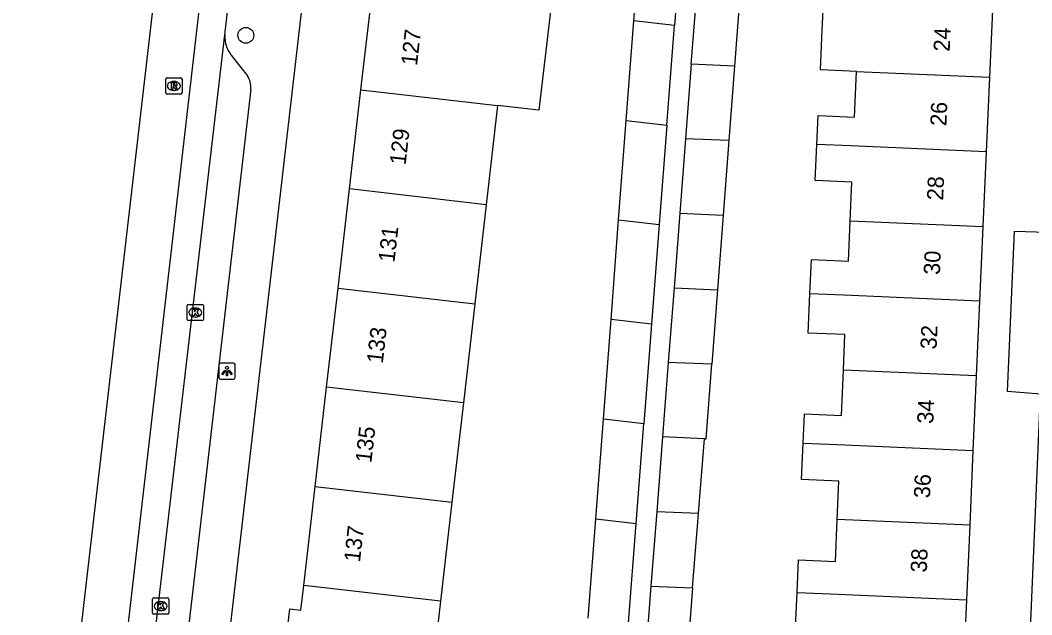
# Model space of a CAD drawing. Extents: x 162250 to 162654, y 380744 to 381605.
# Drawn here: x 162274.7 to 162337.1, y 381010.6 to 381047.3 of the extents above; entities that cross this region are included whole.
import ezdxf

# ---------------------------------------------------------------- set-up
doc = ezdxf.new("R2010")
doc.units = 0
for name, color, linetype in [('IMGEO_Boom', 7, 'Continuous'), ('IMGEO_Kolk', 7, 'Continuous'), ('IMGEO_Lichtpunt', 7, 'Continuous'), ('IMGEO_Pand', 7, 'Continuous'), ('IMGEO_Pand_nummerreeks', 7, 'Continuous'), ('IMGEO_Rijbaan_lokaal_gesloten', 7, 'Continuous'), ('IMGEO_Rioolput', 7, 'Continuous'), ('IMGEO_Voetpad_open', 7, 'Continuous')]:
    doc.layers.add(name, color=color, linetype=linetype)

msp = doc.modelspace()

# ---------------------------------------------------------------- linework, layer by layer
at = {"layer": 'IMGEO_Boom'}
msp.add_circle((162288.577, 381046.348), 0.489, dxfattribs=at)
at = {"layer": 'IMGEO_Kolk'}
for p, q in [((162284.963, 381028.806), (162284.963, 381029.658)), ((162285.038, 381029.732), (162285.89, 381029.732)), ((162285.451, 381029.512), (162285.476, 381029.512)), ((162285.964, 381029.658), (162285.964, 381028.806)), ((162285.474, 381028.952), (162285.449, 381028.952)), ((162285.89, 381028.732), (162285.038, 381028.732)), ((162282.823, 381010.682), (162282.823, 381011.534)), ((162282.898, 381011.608), (162283.75, 381011.608)), ((162283.311, 381011.388), (162283.336, 381011.388)), ((162283.824, 381011.534), (162283.824, 381010.682)), ((162283.334, 381010.828), (162283.309, 381010.828)), ((162283.75, 381010.608), (162282.898, 381010.608))]:
    msp.add_line(p, q, dxfattribs=at)
for points in [[(162284.963, 381028.806), (162284.963, 381029.658)], [(162285.038, 381029.732), (162285.89, 381029.732)], [(162285.964, 381029.658), (162285.964, 381028.806)], [(162285.284, 381029.432), (162285.407, 381029.432), (162285.407, 381029.281), (162285.537, 381029.432), (162285.701, 381029.432), (162285.555, 381029.281), (162285.708, 381029.032), (162285.556, 381029.032), (162285.471, 381029.196), (162285.407, 381029.129), (162285.407, 381029.032), (162285.284, 381029.032), (162285.284, 381029.432)], [(162285.89, 381028.732), (162285.038, 381028.732)], [(162282.823, 381010.682), (162282.823, 381011.534)], [(162282.898, 381011.608), (162283.75, 381011.608)], [(162283.824, 381011.534), (162283.824, 381010.682)], [(162283.144, 381011.308), (162283.267, 381011.308), (162283.267, 381011.157), (162283.397, 381011.308), (162283.561, 381011.308), (162283.415, 381011.157), (162283.568, 381010.908), (162283.416, 381010.908), (162283.331, 381011.072), (162283.267, 381011.005), (162283.267, 381010.908), (162283.144, 381010.908), (162283.144, 381011.308)], [(162283.75, 381010.608), (162282.898, 381010.608)]]:
    msp.add_lwpolyline(points, dxfattribs=at)
for centre, start, end in [((162285.04, 381029.656), 91.55205, 178.44795), ((162285.04, 381029.656), 91.55205, 178.44795), ((162285.888, 381029.656), 1.55205, 88.44795), ((162285.888, 381029.656), 1.55205, 88.44795), ((162285.04, 381028.808), 181.55205, 268.44795), ((162285.04, 381028.808), 181.55205, 268.44795), ((162285.888, 381028.808), 271.55205, 358.44795), ((162285.888, 381028.808), 271.55205, 358.44795), ((162282.9, 381011.532), 91.55205, 178.44795), ((162282.9, 381011.532), 91.55205, 178.44795), ((162283.748, 381011.532), 1.55205, 88.44795), ((162283.748, 381011.532), 1.55205, 88.44795), ((162282.9, 381010.684), 181.55205, 268.44795), ((162282.9, 381010.684), 181.55205, 268.44795), ((162283.748, 381010.684), 271.55205, 358.44795), ((162283.748, 381010.684), 271.55205, 358.44795)]:
    msp.add_arc(centre, 0.0765, start, end, dxfattribs=at)
for centre, major_axis, ratio, start_param, end_param in [((162285.45, 381029.232), (-0.387, 0.002), 0.722429, 4.712389, 7.853982), ((162285.475, 381029.232), (-0.39, 0.002), 0.717154, 1.570796, 4.712389), ((162283.31, 381011.108), (-0.387, 0.002), 0.722429, 4.712389, 7.853982), ((162283.335, 381011.108), (-0.39, 0.002), 0.717154, 1.570796, 4.712389)]:
    msp.add_ellipse(centre, major_axis=major_axis, ratio=ratio, start_param=start_param, end_param=end_param, dxfattribs=at)
at = {"layer": 'IMGEO_Lichtpunt'}
for p, q in [((162286.919, 381026.021), (162286.919, 381025.214)), ((162286.919, 381026.021), (162286.919, 381025.214)), ((162287.821, 381026.116), (162287.013, 381026.116)), ((162287.821, 381026.116), (162287.013, 381026.116)), ((162287.915, 381025.214), (162287.915, 381026.021)), ((162287.915, 381025.214), (162287.915, 381026.021)), ((162287.013, 381025.12), (162287.821, 381025.12)), ((162287.013, 381025.12), (162287.821, 381025.12))]:
    msp.add_line(p, q, dxfattribs=at)
for points in [[(162287.293, 381025.685), (162287.332, 381025.657), (162287.144, 381025.395), (162287.106, 381025.422), (162287.293, 381025.685)], [(162287.395, 381025.637), (162287.442, 381025.637), (162287.442, 381025.315), (162287.395, 381025.315), (162287.395, 381025.637)], [(162287.505, 381025.657), (162287.543, 381025.684), (162287.73, 381025.422), (162287.691, 381025.394), (162287.505, 381025.657)]]:
    msp.add_lwpolyline(points, dxfattribs=at)
msp.add_circle((162287.418, 381025.819), 0.0994, dxfattribs=at)
for centre, start, end in [((162287.013, 381026.021), 90, 180), ((162287.013, 381026.021), 90, 180), ((162287.821, 381026.021), 0, 90), ((162287.821, 381026.021), 0, 90), ((162287.013, 381025.214), 180, 270), ((162287.013, 381025.214), 180, 270), ((162287.821, 381025.214), 270, 0), ((162287.821, 381025.214), 270, 360)]:
    msp.add_arc(centre, 0.0946, start, end, dxfattribs=at)
at = {"layer": 'IMGEO_Pand'}
for points in [[(162312.531, 381047.249), (162313.002, 381053.398)], [(162315.502, 381053.11), (162315.032, 381046.961)], [(162295.685, 381042.988), (162296.39, 381049.11)], [(162316.074, 381044.571), (162316.43, 381049.175)], [(162319.081, 381049.058), (162318.732, 381044.454)], [(162326.278, 381044.122), (162324.044, 381044.22), (162324.153, 381046.694), (162324.169, 381047.067), (162324.247, 381048.83)], [(162334.674, 381048.372), (162334.471, 381043.762)], [(162304.827, 381048.137), (162307.374, 381047.844), (162306.668, 381041.722), (162304.121, 381042.015)], [(162312.06, 381041.1), (162312.531, 381047.249)], [(162315.032, 381046.961), (162312.531, 381047.249)], [(162314.561, 381040.812), (162315.032, 381046.961)], [(162316.074, 381044.571), (162315.718, 381039.968)], [(162318.732, 381044.454), (162316.074, 381044.571)], [(162318.732, 381044.454), (162318.383, 381039.85)], [(162323.816, 381039.611), (162323.895, 381041.392), (162326.153, 381041.293), (162326.278, 381044.122)], [(162326.278, 381044.122), (162334.471, 381043.762)], [(162334.471, 381043.762), (162334.268, 381039.152)], [(162294.979, 381036.866), (162295.685, 381042.988)], [(162295.685, 381042.988), (162304.121, 381042.015)], [(162304.121, 381042.015), (162303.415, 381035.893)], [(162311.589, 381034.952), (162312.06, 381041.1)], [(162312.06, 381041.1), (162314.561, 381040.812)], [(162314.561, 381040.812), (162314.09, 381034.664)], [(162315.718, 381039.968), (162315.362, 381035.364)], [(162318.383, 381039.85), (162315.718, 381039.968)], [(162318.383, 381039.85), (162318.033, 381035.247)], [(162325.883, 381034.902), (162325.988, 381037.281), (162323.718, 381037.381), (162323.816, 381039.611)], [(162334.268, 381039.152), (162325.894, 381039.52), (162323.816, 381039.611)], [(162334.268, 381039.152), (162334.065, 381034.541)], [(162294.274, 381030.744), (162294.979, 381036.866)], [(162303.415, 381035.893), (162294.979, 381036.866)], [(162303.415, 381035.893), (162302.71, 381029.771)], [(162315.362, 381035.364), (162315.006, 381030.761)], [(162315.362, 381035.364), (162318.033, 381035.247)], [(162318.033, 381035.247), (162317.684, 381030.643)], [(162311.118, 381028.802), (162311.589, 381034.952)], [(162311.589, 381034.952), (162314.09, 381034.664)], [(162314.09, 381034.664), (162313.619, 381028.514)], [(162323.388, 381030.392), (162323.481, 381032.503), (162325.773, 381032.402), (162325.883, 381034.902)], [(162325.883, 381034.902), (162334.065, 381034.541)], [(162334.065, 381034.541), (162333.862, 381029.931)], [(162293.569, 381024.622), (162294.274, 381030.744)], [(162294.274, 381030.744), (162302.71, 381029.771)], [(162315.006, 381030.761), (162314.65, 381026.157)], [(162315.006, 381030.761), (162317.684, 381030.643)], [(162317.684, 381030.643), (162317.334, 381026.039)], [(162325.46, 381025.681), (162325.556, 381027.869), (162323.282, 381027.969), (162323.388, 381030.392)], [(162333.862, 381029.931), (162325.488, 381030.3), (162323.388, 381030.392)], [(162302.71, 381029.771), (162302.005, 381023.65)], [(162333.862, 381029.931), (162333.659, 381025.321)], [(162310.647, 381022.654), (162311.118, 381028.802)], [(162313.619, 381028.514), (162311.118, 381028.802)], [(162313.619, 381028.514), (162313.148, 381022.366)], [(162314.65, 381026.157), (162314.294, 381021.554)], [(162317.334, 381026.039), (162314.65, 381026.157)], [(162316.878, 381021.44), (162316.985, 381021.435), (162317.334, 381026.039)], [(162322.974, 381021.172), (162323.054, 381022.984), (162325.337, 381022.884), (162325.46, 381025.681)], [(162333.659, 381025.321), (162325.46, 381025.681)], [(162333.659, 381025.321), (162333.456, 381020.711)], [(162292.863, 381018.5), (162293.569, 381024.622)], [(162302.005, 381023.65), (162293.569, 381024.622)], [(162302.005, 381023.65), (162301.299, 381017.528)], [(162310.176, 381016.505), (162310.647, 381022.654)], [(162313.148, 381022.366), (162310.647, 381022.654)], [(162312.677, 381016.217), (162313.148, 381022.366)], [(162314.294, 381021.554), (162313.938, 381016.95)], [(162316.878, 381021.44), (162314.294, 381021.554)], [(162316.515, 381016.837), (162316.878, 381021.44)], [(162325.084, 381016.46), (162325.188, 381018.824), (162322.875, 381018.925), (162322.974, 381021.172)], [(162322.974, 381021.172), (162325.081, 381021.079), (162333.456, 381020.711)], [(162333.456, 381020.711), (162333.254, 381016.101)], [(162292.158, 381012.378), (162292.863, 381018.5)], [(162292.863, 381018.5), (162301.299, 381017.528)], [(162301.299, 381017.528), (162300.593, 381011.406)], [(162309.705, 381010.356), (162310.176, 381016.505)], [(162310.176, 381016.505), (162312.677, 381016.217)], [(162313.938, 381016.95), (162313.582, 381012.347)], [(162313.938, 381016.95), (162316.515, 381016.837)], [(162316.153, 381012.234), (162316.433, 381015.793), (162316.451, 381016.02), (162316.515, 381016.837)], [(162322.599, 381011.95), (162322.688, 381013.97), (162324.97, 381013.869), (162325.084, 381016.46)], [(162333.254, 381016.101), (162325.084, 381016.46)], [(162312.206, 381010.067), (162312.677, 381016.217)], [(162333.254, 381016.101), (162333.051, 381011.491)], [(162290.767, 381006.335), (162291.297, 381010.932), (162291.982, 381010.853), (162292.158, 381012.378)], [(162300.593, 381011.406), (162292.158, 381012.378)], [(162313.582, 381012.347), (162313.226, 381007.744)], [(162313.582, 381012.347), (162316.153, 381012.234)], [(162316.153, 381012.234), (162315.79, 381007.631)], [(162300.593, 381011.406), (162299.888, 381005.284)], [(162324.768, 381007.236), (162324.877, 381009.717), (162322.506, 381009.821), (162322.599, 381011.95)], [(162322.599, 381011.95), (162324.674, 381011.859), (162333.051, 381011.491)], [(162333.051, 381011.491), (162332.848, 381006.881)]]:
    msp.add_lwpolyline(points, dxfattribs=at)
at = {"layer": 'IMGEO_Rijbaan_lokaal_gesloten'}
for points in [[(162274.657, 380977.597), (162274.701, 380977.591), (162290.278, 381112.181)], [(162279.203, 380976.84), (162277.507, 380977.016), (162278.556, 380986.022), (162293.089, 381111.897)], [(162287.288, 381046.38), (162287.512, 381048.327)], [(162281.526, 380996.953), (162287.288, 381046.38)]]:
    msp.add_lwpolyline(points, dxfattribs=at)
at = {"layer": 'IMGEO_Rioolput'}
for p, q in [((162283.641, 381042.798), (162283.641, 381043.65)), ((162283.716, 381043.724), (162284.568, 381043.724)), ((162284.129, 381043.504), (162284.154, 381043.504)), ((162284.642, 381043.65), (162284.642, 381042.798)), ((162284.568, 381042.724), (162283.716, 381042.724)), ((162284.152, 381042.944), (162284.127, 381042.944))]:
    msp.add_line(p, q, dxfattribs=at)
for points in [[(162283.641, 381042.798), (162283.641, 381043.65)], [(162283.716, 381043.724), (162284.568, 381043.724)], [(162284.23, 381043.422), (162283.978, 381043.424), (162283.978, 381043.024)], [(162283.978, 381043.024), (162284.102, 381043.024), (162284.102, 381043.186), (162284.113, 381043.186)], [(162284.156, 381043.343), (162284.102, 381043.343), (162284.102, 381043.262)], [(162284.102, 381043.262), (162284.154, 381043.262)], [(162284.642, 381043.65), (162284.642, 381042.798)], [(162284.568, 381042.724), (162283.716, 381042.724)], [(162284.16, 381043.157), (162284.231, 381043.024), (162284.371, 381043.024), (162284.306, 381043.15)]]:
    msp.add_lwpolyline(points, dxfattribs=at)
for centre, radius, start, end in [((162283.718, 381043.648), 0.0765, 91.55205, 178.44795), ((162283.718, 381043.648), 0.0765, 91.55205, 178.44795), ((162284.112, 381043.133), 0.0533, 26.02933, 88.69889), ((162284.138, 381043.451), 0.19, 274.7715, 282.96867), ((162284.162, 381043.247), 0.0964, 77.00612, 93.18647), ((162284.176, 381043.304), 0.0378, 276.66336, 79.67722), ((162284.229, 381043.312), 0.109, 350.36119, 89.41601), ((162284.227, 381043.312), 0.112, 277.58423, 350.98172), ((162284.211, 381043.097), 0.108, 29.51342, 73.79051), ((162284.566, 381043.648), 0.0765, 1.55205, 88.44795), ((162284.566, 381043.648), 0.0765, 1.55205, 88.44795), ((162283.718, 381042.8), 0.0765, 181.55205, 268.44795), ((162283.718, 381042.8), 0.0765, 181.55205, 268.44795), ((162284.566, 381042.8), 0.0765, 271.55205, 358.44795), ((162284.566, 381042.8), 0.0765, 271.55205, 358.44795)]:
    msp.add_arc(centre, radius, start, end, dxfattribs=at)
for centre, major_axis, ratio, start_param, end_param in [((162284.128, 381043.224), (-0.387, 0.002), 0.722429, 4.712389, 7.853982), ((162284.153, 381043.224), (-0.39, 0.002), 0.717154, 1.570796, 4.712389)]:
    msp.add_ellipse(centre, major_axis=major_axis, ratio=ratio, start_param=start_param, end_param=end_param, dxfattribs=at)
at = {"layer": 'IMGEO_Voetpad_open'}
for points in [[(162297.87, 381098.686), (162285.829, 380994.375)], [(162336.141, 380988.151), (162336.6, 381000), (162337.62, 381024.184), (162335.584, 381024.354), (162336.016, 381034.263), (162338.044, 381034.203), (162340.701, 381094.418)], [(162287.742, 381045.046), (162288.692, 381043.844)], [(162288.884, 381043.029), (162283.902, 381000.035)]]:
    msp.add_lwpolyline(points, dxfattribs=at)
for centre, radius, start, end in [((162289.122, 381046.26), 1.838, 176.25449, 221.33546), ((162287.408, 381043.111), 1.478, 356.80406, 29.70833)]:
    msp.add_arc(centre, radius, start, end, dxfattribs=at)

# ---------------------------------------------------------------- texts
at = {"layer": 'IMGEO_Pand_nummerreeks'}
for s, rotation, p in [('127', 83.44716, (162299.143, 381044.444)), ('24', 87.4792, (162332.017, 381045.326)), ('26', 87.48029, (162331.815, 381040.732)), ('129', 83.44716, (162298.439, 381038.313)), ('28', 87.48029, (162331.613, 381036.14)), ('131', 83.44716, (162297.748, 381032.295)), ('30', 87.48029, (162331.41, 381031.545)), ('133', 83.44716, (162297.03, 381026.052)), ('32', 87.48029, (162331.208, 381026.944)), ('34', 87.48029, (162331.006, 381022.352)), ('135', 83.44716, (162296.326, 381019.921)), ('36', 87.48029, (162330.804, 381017.756)), ('137', 83.44716, (162295.622, 381013.79)), ('38', 87.48029, (162330.602, 381013.164))]:
    msp.add_text(s, height=1, rotation=rotation, dxfattribs=at).set_placement(p)

doc.saveas('drawing.dxf')
